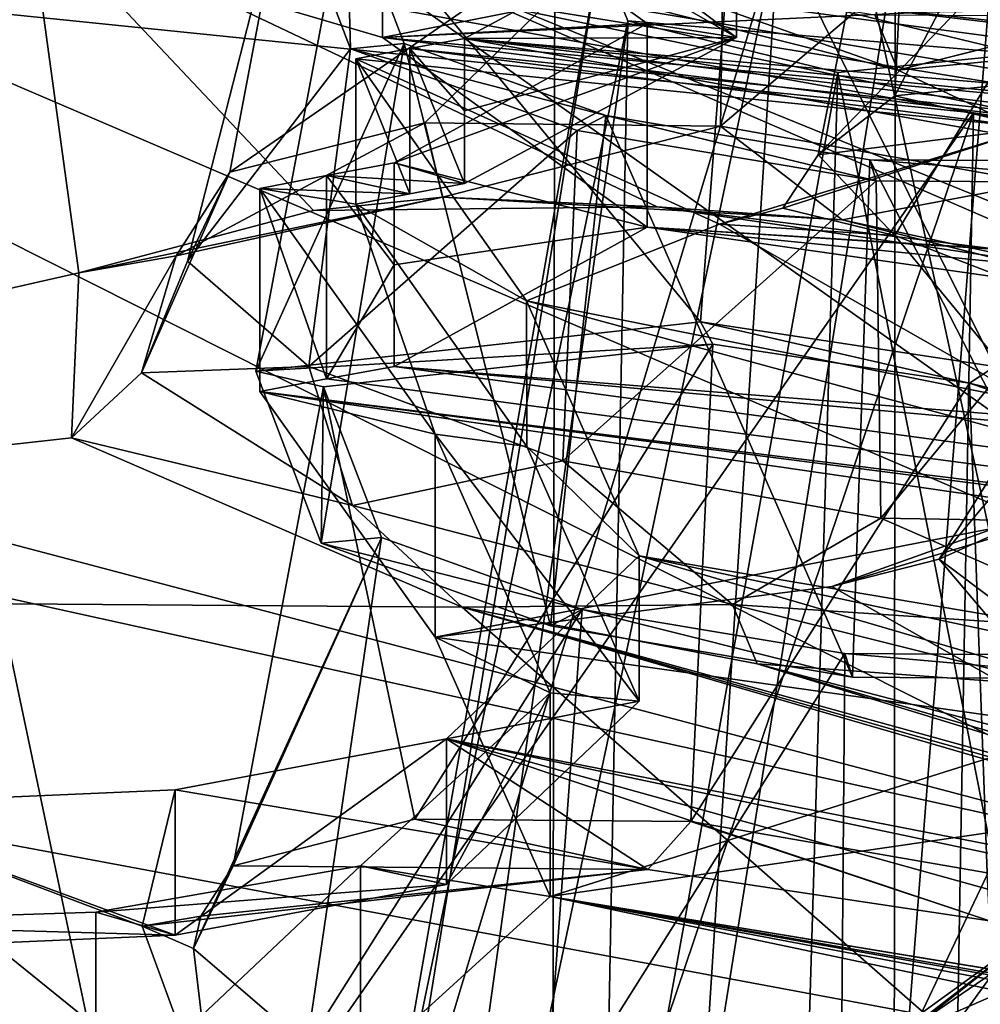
# Model space of a CAD drawing. Header units: metres. Extents: x -204 to 106, y -88 to 116.
# Tile 254 of 322: x -126.85 to -123.62, y -19.32 to -16.01. Entities that reach past the tile are written whole.
import ezdxf

# ---------------------------------------------------------------- set-up
doc = ezdxf.new("R2010")
doc.units = ezdxf.units.M
doc.layers.add('solid_20472013_1', color=7, linetype='CONTINUOUS')

msp = doc.modelspace()

# ---------------------------------------------------------------- linework, layer by layer
at = {"layer": 'solid_20472013_1'}
for points in [[(-150, -9.606652, 273.363556), (-137.175049, -19.971962, 274.100586), (-125.047997, -11.055369, 267.55307)], [(-109.846146, -17.676327, 253.357925), (-127.841652, -14.329825, 266.779999), (-127.748985, -10.891806, 266.018005)], [(-109.846146, -17.676327, 253.357925), (-127.748985, -10.891806, 266.018005), (-109.694405, -14.258202, 252.516129)], [(-125.047997, -11.055369, 267.55307), (-137.175049, -19.971962, 274.100586), (-125.06485, -21.074018, 269.749176)], [(-125.047997, -11.055369, 267.55307), (-125.06485, -21.074018, 269.749176), (-122.801239, -21.371798, 268.558685)], [(-125.047997, -11.055369, 267.55307), (-122.801239, -21.371798, 268.558685), (-120.606758, -21.696037, 267.272186)], [(-125.047997, -11.055369, 267.55307), (-120.606758, -21.696037, 267.272186), (-105.531639, -15.085926, 251.387375)], [(-134.066284, -13.141555, 211.872223), (-122.473778, -18.115486, 199.86795), (-122.65712, -18.889112, 197.652359)], [(-129.696777, -17.030798, 200.370514), (-134.066284, -13.141555, 211.872223), (-122.65712, -18.889112, 197.652359)], [(-125.928673, -15.668511, 205.836151), (-122.473778, -18.115486, 199.86795), (-134.066284, -13.141555, 211.872223)], [(-130.073425, -14.466358, 267.732391), (-127.841652, -14.329825, 266.779999), (-113.070786, -17.206377, 256.742767)], [(-113.070786, -17.206377, 256.742767), (-127.841652, -14.329825, 266.779999), (-109.846146, -17.676327, 253.357925)], [(-130.073425, -14.466358, 267.732391), (-113.070786, -17.206377, 256.742767), (-130.018646, -15.177429, 267.571442)], [(-123.028061, -14.576818, 219.440353), (-123.912193, -16.265518, 219.364182), (-123.20414, -16.194263, 220.082352)], [(-123.028061, -14.576818, 219.440353), (-123.841705, -14.822556, 218.002426), (-123.912193, -16.265518, 219.364182)], [(-123.841705, -14.822556, 218.002426), (-124.170563, -16.464128, 218.411713), (-123.912193, -16.265518, 219.364182)], [(-123.028084, -15.280643, 216.617447), (-124.170563, -16.464128, 218.411713), (-123.841705, -14.822556, 218.002426)], [(-117.942596, -16.186237, 224.914246), (-124.445045, -15.580545, 223.215683), (-125.336052, -14.909431, 225.790115)], [(-117.870735, -15.94605, 226.119675), (-117.942596, -16.186237, 224.914246), (-125.336052, -14.909431, 225.790115)], [(-119.979095, -14.988666, 236.516434), (-125.19313, -15.192581, 230.662979), (-111.401146, -16.418451, 239.735977)], [(-137.926178, -19.377832, 271.020966), (-136.287064, -15.031153, 269.664642), (-126.512871, -20.441029, 266.948547)], [(-123.648209, -16.323189, 264.482574), (-136.287064, -15.031153, 269.664642), (-130.018646, -15.177429, 267.571442)], [(-126.512871, -20.441029, 266.948547), (-136.287064, -15.031153, 269.664642), (-123.648209, -16.323189, 264.482574)], [(-123.648209, -16.323189, 264.482574), (-130.018646, -15.177429, 267.571442), (-113.187302, -17.906427, 256.626007)], [(-113.070786, -17.206377, 256.742767), (-113.187302, -17.906427, 256.626007), (-130.018646, -15.177429, 267.571442)], [(-125.19313, -15.192581, 230.662979), (-110.832947, -16.635809, 239.111038), (-111.401146, -16.418451, 239.735977)], [(-125.19313, -15.192581, 230.662979), (-110.028824, -16.889164, 238.805954), (-110.832947, -16.635809, 239.111038)], [(-125.19313, -15.192581, 230.662979), (-124.272209, -15.280243, 230.832001), (-110.028824, -16.889164, 238.805954)], [(-124.272209, -15.280243, 230.832001), (-109.219238, -17.130802, 238.700226), (-110.028824, -16.889164, 238.805954)], [(-124.272209, -15.280243, 230.832001), (-123.406433, -15.455479, 230.516708), (-109.219238, -17.130802, 238.700226)], [(-123.028084, -15.280643, 216.617447), (-123.912079, -16.735989, 217.477295), (-124.170563, -16.464128, 218.411713)], [(-123.028084, -15.280643, 216.617447), (-123.203903, -17.010235, 216.809814), (-123.912079, -16.735989, 217.477295)], [(-125.63485, -15.385606, 225.801025), (-125.634834, -16.069958, 225.971634), (-126.64151, -15.772842, 226.825958)], [(-126.147827, -16.523043, 208.244049), (-125.961418, -15.534588, 207.91803), (-124.483101, -15.369669, 209.085144)], [(-125.493027, -16.356421, 209.085953), (-126.147827, -16.523043, 208.244049), (-124.483101, -15.369669, 209.085144)], [(-124.745155, -16.022749, 223.377319), (-125.634834, -16.069958, 225.971634), (-125.63485, -15.385606, 225.801025)], [(-125.63485, -15.385606, 225.801025), (-125.336029, -15.398349, 225.911987), (-124.445045, -16.069548, 223.337601)], [(-124.745155, -16.022749, 223.377319), (-125.63485, -15.385606, 225.801025), (-124.445045, -16.069548, 223.337601)], [(-124.498543, -16.368235, 209.518753), (-125.493027, -16.356421, 209.085953), (-124.483101, -15.369669, 209.085144)], [(-124.498543, -16.368235, 209.518753), (-124.483101, -15.369669, 209.085144), (-123.49807, -15.517843, 209.020111)], [(-124.445045, -16.069548, 223.337601), (-125.336029, -15.398349, 225.911987), (-124.445045, -15.580545, 223.215683)], [(-124.443718, -15.436664, 208.875244), (-125.756996, -15.581701, 207.842499), (-124.566177, -17.026119, 209.551926)], [(-124.443718, -15.436664, 208.875244), (-124.566177, -17.026119, 209.551926), (-123.576294, -17.175945, 209.486496)], [(-123.57518, -15.568304, 208.81488), (-124.443718, -15.436664, 208.875244), (-123.576294, -17.175945, 209.486496)], [(-116.226944, -16.891491, 213.885956), (-122.281242, -15.464344, 215.507324), (-126.823799, -15.635008, 212.753235)], [(-123.428841, -16.558683, 209.423538), (-124.498543, -16.368235, 209.518753), (-123.49807, -15.517843, 209.020111)], [(-126.290932, -16.822483, 207.216705), (-125.961418, -15.534588, 207.91803), (-126.147827, -16.523043, 208.244049)], [(-125.742813, -16.107904, 206.126053), (-125.961418, -15.534588, 207.91803), (-126.290932, -16.822483, 207.216705)], [(-125.756996, -15.581701, 207.842499), (-125.961418, -15.534588, 207.91803), (-125.742813, -16.107904, 206.126053)], [(-125.756996, -15.581701, 207.842499), (-126.0606, -17.191658, 208.37352), (-124.566177, -17.026119, 209.551926)], [(-125.561768, -16.08964, 206.256287), (-126.0606, -17.191658, 208.37352), (-125.756996, -15.581701, 207.842499)], [(-125.561768, -16.08964, 206.256287), (-125.756996, -15.581701, 207.842499), (-125.742813, -16.107904, 206.126053)], [(-116.419403, -16.832588, 223.220963), (-125.358894, -16.07271, 220.59935), (-124.445045, -15.580545, 223.215683)], [(-124.445045, -16.069548, 223.337601), (-124.445045, -15.580545, 223.215683), (-125.358894, -16.07271, 220.59935)], [(-117.942596, -16.186237, 224.914246), (-116.419403, -16.832588, 223.220963), (-124.445045, -15.580545, 223.215683)], [(-137.950317, -15.646304, 209.517197), (-136.90332, -16.229149, 207.72023), (-126.823799, -15.635008, 212.753235)], [(-136.90332, -16.229149, 207.72023), (-131.414124, -17.940989, 203.504456), (-126.823799, -15.635008, 212.753235)], [(-126.656128, -16.861252, 208.545364), (-126.823799, -15.635008, 212.753235), (-131.414124, -17.940989, 203.504456)], [(-117.758408, -17.506327, 210.734177), (-117.836166, -17.130795, 211.984283), (-126.823799, -15.635008, 212.753235)], [(-117.26548, -16.906702, 213.139084), (-126.823799, -15.635008, 212.753235), (-117.836166, -17.130795, 211.984283)], [(-124.711143, -16.639145, 210.096085), (-117.758408, -17.506327, 210.734177), (-126.823799, -15.635008, 212.753235)], [(-117.26548, -16.906702, 213.139084), (-116.226944, -16.891491, 213.885956), (-126.823799, -15.635008, 212.753235)], [(-125.867043, -16.651272, 209.567795), (-126.823799, -15.635008, 212.753235), (-126.656128, -16.861252, 208.545364)], [(-125.867043, -16.651272, 209.567795), (-124.711143, -16.639145, 210.096085), (-126.823799, -15.635008, 212.753235)], [(-125.928673, -15.668511, 205.836151), (-124.83168, -15.852041, 205.683456), (-123.901962, -16.180075, 205.029816)], [(-125.928673, -15.668511, 205.836151), (-120.395889, -18.064678, 200.951736), (-122.473778, -18.115486, 199.86795)], [(-125.928673, -15.668511, 205.836151), (-118.609833, -18.650455, 200.177536), (-120.395889, -18.064678, 200.951736)], [(-125.928673, -15.668511, 205.836151), (-123.901962, -16.180075, 205.029816), (-118.609833, -18.650455, 200.177536)], [(-124.303795, -15.717413, 207.994751), (-125.179703, -19.862499, 209.376373), (-125.580879, -19.96203, 208.859451)], [(-124.303795, -15.717413, 207.994751), (-125.580879, -19.96203, 208.859451), (-124.903976, -15.7816, 207.528198)], [(-124.303795, -15.717413, 207.994751), (-124.570297, -19.876791, 209.644012), (-125.179703, -19.862499, 209.376373)], [(-123.910889, -15.778698, 207.962173), (-124.570297, -19.876791, 209.644012), (-124.303795, -15.717413, 207.994751)], [(-124.735909, -15.892053, 227.365494), (-126.64151, -15.772842, 226.825958), (-125.634834, -16.069958, 225.971634)], [(-124.903976, -15.7816, 207.528198), (-125.580879, -19.96203, 208.859451), (-125.668884, -20.148228, 208.230408)], [(-124.903976, -15.7816, 207.528198), (-125.668884, -20.148228, 208.230408), (-124.810211, -16.013691, 206.806808)], [(-124.903976, -15.7816, 207.528198), (-124.810211, -16.013691, 206.806808), (-123.489548, -16.125124, 207.010025)], [(-123.591415, -15.88815, 207.741196), (-124.903976, -15.7816, 207.528198), (-123.489548, -16.125124, 207.010025)], [(-123.910889, -15.778698, 207.962173), (-123.914032, -20.003122, 209.588272), (-124.570297, -19.876791, 209.644012)], [(-123.591415, -15.88815, 207.741196), (-123.914032, -20.003122, 209.588272), (-123.910889, -15.778698, 207.962173)], [(-123.901962, -16.180075, 205.029816), (-124.83168, -15.852041, 205.683456), (-123.980057, -15.994108, 205.584824)], [(-123.591415, -15.88815, 207.741196), (-123.390488, -20.207954, 209.222702), (-123.914032, -20.003122, 209.588272)], [(-123.901962, -16.180075, 205.029816), (-123.180481, -15.9983, 205.917938), (-122.653793, -15.863356, 206.587982)], [(-123.901962, -16.180075, 205.029816), (-122.653793, -15.863356, 206.587982), (-122.096474, -16.006329, 206.385712)], [(-123.835442, -15.98538, 227.483429), (-124.735909, -15.892053, 227.365494), (-125.634834, -16.069958, 225.971634)], [(-123.835442, -15.98538, 227.483429), (-125.634834, -16.069958, 225.971634), (-110.342209, -17.476049, 233.60936)], [(-123.083549, -15.974454, 228.047699), (-123.835442, -15.98538, 227.483429), (-110.342209, -17.476049, 233.60936)], [(-124.810211, -16.013691, 206.806808), (-125.668884, -20.148228, 208.230408), (-125.419258, -20.372513, 207.65567)], [(-124.745155, -16.022749, 223.377319), (-124.745155, -16.70723, 223.547974), (-125.634834, -16.069958, 225.971634)], [(-125.596138, -16.491844, 220.893097), (-124.745155, -16.70723, 223.547974), (-124.745155, -16.022749, 223.377319)], [(-125.596138, -16.491844, 220.893097), (-124.745155, -16.022749, 223.377319), (-124.445045, -16.069548, 223.337601)], [(-124.810211, -16.013691, 206.806808), (-125.419258, -20.372513, 207.65567), (-124.895897, -20.576021, 207.289993)], [(-124.810211, -16.013691, 206.806808), (-124.895897, -20.576021, 207.289993), (-124.104088, -16.187368, 206.540955)], [(-124.810211, -16.013691, 206.806808), (-124.104088, -16.187368, 206.540955), (-123.489548, -16.125124, 207.010025)], [(-123.901962, -16.180075, 205.029816), (-123.980057, -15.994108, 205.584824), (-123.180481, -15.9983, 205.917938)], [(-123.901962, -16.180075, 205.029816), (-122.096474, -16.006329, 206.385712), (-118.609833, -18.650455, 200.177536)], [(-125.561768, -16.08964, 206.256287), (-125.840691, -17.770523, 206.566299), (-126.0606, -17.191658, 208.37352)], [(-125.561768, -16.08964, 206.256287), (-125.070244, -18.048485, 205.986938), (-125.840691, -17.770523, 206.566299)], [(-125.561768, -16.08964, 206.256287), (-125.742813, -16.107904, 206.126053), (-124.883659, -16.332527, 205.749756)], [(-116.09816, -17.255438, 227.424698), (-125.634834, -16.069958, 225.971634), (-124.745155, -16.70723, 223.547974)], [(-116.09816, -17.255438, 227.424698), (-110.342209, -17.476049, 233.60936), (-125.634834, -16.069958, 225.971634)], [(-125.596138, -16.491844, 220.893097), (-124.445045, -16.069548, 223.337601), (-125.358894, -16.56122, 220.721146)], [(-125.561768, -16.08964, 206.256287), (-124.883659, -16.332527, 205.749756), (-125.070244, -18.048485, 205.986938)], [(-122.357254, -16.437511, 220.714401), (-125.54258, -16.107027, 220.363312), (-125.358894, -16.07271, 220.59935)], [(-125.35891, -16.316969, 220.660233), (-125.358894, -16.07271, 220.59935), (-125.54258, -16.107027, 220.363312)], [(-125.35891, -16.316969, 220.660233), (-125.358894, -16.56122, 220.721146), (-124.445045, -16.069548, 223.337601)], [(-124.445045, -16.069548, 223.337601), (-125.358894, -16.07271, 220.59935), (-125.35891, -16.316969, 220.660233)], [(-115.207077, -17.080811, 223.161346), (-107.679291, -19.235075, 221.594284), (-125.358894, -16.07271, 220.59935)], [(-122.357254, -16.437511, 220.714401), (-125.358894, -16.07271, 220.59935), (-107.679291, -19.235075, 221.594284)], [(-116.419403, -16.832588, 223.220963), (-115.207077, -17.080811, 223.161346), (-125.358894, -16.07271, 220.59935)], [(-125.742813, -16.107904, 206.126053), (-126.290932, -16.822483, 207.216705), (-125.882568, -17.176687, 206.276321)], [(-124.980469, -16.382053, 205.55278), (-125.742813, -16.107904, 206.126053), (-125.882568, -17.176687, 206.276321)], [(-124.883659, -16.332527, 205.749756), (-125.742813, -16.107904, 206.126053), (-124.980469, -16.382053, 205.55278)], [(-123.445457, -16.374069, 220.354385), (-125.724792, -16.141537, 220.129318), (-125.54258, -16.107027, 220.363312)], [(-125.542587, -16.595421, 220.485077), (-125.54258, -16.107027, 220.363312), (-125.724792, -16.141537, 220.129318)], [(-125.542587, -16.595421, 220.485077), (-125.358894, -16.56122, 220.721146), (-125.54258, -16.107027, 220.363312)], [(-122.357254, -16.437511, 220.714401), (-123.445457, -16.374069, 220.354385), (-125.54258, -16.107027, 220.363312)], [(-125.358894, -16.56122, 220.721146), (-125.35891, -16.316969, 220.660233), (-125.54258, -16.107027, 220.363312)], [(-124.501564, -16.69751, 218.469894), (-125.150879, -16.955761, 217.128891), (-125.724792, -16.141537, 220.129318)], [(-125.724792, -16.629921, 220.251083), (-125.724792, -16.141537, 220.129318), (-125.150879, -16.955761, 217.128891)], [(-123.445457, -16.374069, 220.354385), (-124.501564, -16.69751, 218.469894), (-125.724792, -16.141537, 220.129318)], [(-125.542587, -16.595421, 220.485077), (-125.724792, -16.141537, 220.129318), (-125.724792, -16.629921, 220.251083)], [(-124.104088, -16.187368, 206.540955), (-123.229187, -20.621975, 208.020081), (-123.489548, -16.125124, 207.010025)], [(-124.104088, -16.187368, 206.540955), (-124.895897, -20.576021, 207.289993), (-124.239616, -20.703596, 207.234528)], [(-124.104088, -16.187368, 206.540955), (-124.239616, -20.703596, 207.234528), (-123.229187, -20.621975, 208.020081)], [(-123.20414, -16.194263, 220.082352), (-123.912193, -16.265518, 219.364182), (-123.445457, -16.374069, 220.354385)], [(-123.912193, -16.265518, 219.364182), (-124.170563, -16.464128, 218.411713), (-123.445457, -16.374069, 220.354385)], [(-125.10128, -20.627369, 266.225616), (-126.512871, -20.441029, 266.948547), (-123.648209, -16.323189, 264.482574)], [(-123.726097, -20.822283, 265.468048), (-125.10128, -20.627369, 266.225616), (-123.648209, -16.323189, 264.482574)], [(-124.883659, -16.332527, 205.749756), (-124.055038, -18.220495, 205.86557), (-125.070244, -18.048485, 205.986938)], [(-124.883659, -16.332527, 205.749756), (-124.980469, -16.382053, 205.55278), (-123.974663, -16.551758, 205.431961)], [(-124.883659, -16.332527, 205.749756), (-123.996323, -16.481188, 205.646271), (-124.055038, -18.220495, 205.86557)], [(-124.883659, -16.332527, 205.749756), (-123.974663, -16.551758, 205.431961), (-123.996323, -16.481188, 205.646271)], [(-123.726097, -20.822283, 265.468048), (-123.648209, -16.323189, 264.482574), (-107.882378, -19.800594, 250.535461)], [(-107.882378, -19.800594, 250.535461), (-123.648209, -16.323189, 264.482574), (-113.187302, -17.906427, 256.626007)], [(-126.329163, -16.804344, 208.391602), (-126.147827, -16.523043, 208.244049), (-125.493027, -16.356421, 209.085953)], [(-126.329163, -16.804344, 208.391602), (-125.493027, -16.356421, 209.085953), (-125.433479, -16.607311, 209.434586)], [(-124.980469, -16.382053, 205.55278), (-125.882568, -17.176687, 206.276321), (-125.028267, -17.492914, 205.676605)], [(-125.433479, -16.607311, 209.434586), (-125.493027, -16.356421, 209.085953), (-124.498543, -16.368235, 209.518753)], [(-125.433479, -16.607311, 209.434586), (-124.498543, -16.368235, 209.518753), (-124.089752, -16.682684, 209.804016)], [(-123.974663, -16.551758, 205.431961), (-124.980469, -16.382053, 205.55278), (-125.028267, -17.492914, 205.676605)], [(-124.288696, -16.644072, 218.456573), (-124.501564, -16.69751, 218.469894), (-123.445457, -16.374069, 220.354385)], [(-124.089752, -16.682684, 209.804016), (-124.498543, -16.368235, 209.518753), (-123.428841, -16.558683, 209.423538)], [(-124.288696, -16.644072, 218.456573), (-123.445457, -16.374069, 220.354385), (-124.170563, -16.464128, 218.411713)], [(-124.288696, -16.644072, 218.456573), (-124.170563, -16.464128, 218.411713), (-123.912079, -16.735989, 217.477295)], [(-123.996323, -16.481188, 205.646271), (-123.100533, -18.227379, 206.260941), (-124.055038, -18.220495, 205.86557)], [(-123.996323, -16.481188, 205.646271), (-123.162918, -16.486036, 205.993042), (-123.100533, -18.227379, 206.260941)], [(-123.996323, -16.481188, 205.646271), (-123.974663, -16.551758, 205.431961), (-123.028206, -16.558208, 205.823502)], [(-123.996323, -16.481188, 205.646271), (-123.028206, -16.558208, 205.823502), (-123.162918, -16.486036, 205.993042)], [(-125.823189, -16.534286, 220.601349), (-125.596138, -16.491844, 220.893097), (-125.358894, -16.56122, 220.721146)], [(-125.596153, -16.833769, 220.978317), (-125.596138, -16.491844, 220.893097), (-125.823189, -16.534286, 220.601349)], [(-124.745155, -16.70723, 223.547974), (-125.596138, -16.491844, 220.893097), (-125.596153, -16.833769, 220.978317)], [(-126.445251, -17.197979, 207.065338), (-126.147827, -16.523043, 208.244049), (-126.329163, -16.804344, 208.391602)], [(-126.290932, -16.822483, 207.216705), (-126.147827, -16.523043, 208.244049), (-126.445251, -17.197979, 207.065338)], [(-126.047867, -16.57708, 220.312866), (-125.823158, -17.218037, 220.771866), (-125.823189, -16.534286, 220.601349)], [(-126.047867, -16.57708, 220.312866), (-125.823189, -16.534286, 220.601349), (-125.542587, -16.595421, 220.485077)], [(-125.596153, -16.833769, 220.978317), (-125.823189, -16.534286, 220.601349), (-125.823158, -17.218037, 220.771866)], [(-125.823189, -16.534286, 220.601349), (-125.358894, -16.56122, 220.721146), (-125.542587, -16.595421, 220.485077)], [(-123.974663, -16.551758, 205.431961), (-125.028267, -17.492914, 205.676605), (-123.959274, -17.685835, 205.582428)], [(-123.028206, -16.558208, 205.823502), (-123.974663, -16.551758, 205.431961), (-123.959274, -17.685835, 205.582428)], [(-126.047867, -16.57708, 220.312866), (-126.047867, -17.260693, 220.483307), (-125.823158, -17.218037, 220.771866)], [(-125.457413, -17.404222, 217.261383), (-126.047867, -17.260693, 220.483307), (-126.047867, -16.57708, 220.312866)], [(-126.047867, -16.57708, 220.312866), (-125.542587, -16.595421, 220.485077), (-125.724792, -16.629921, 220.251083)], [(-125.457413, -17.404222, 217.261383), (-126.047867, -16.57708, 220.312866), (-125.724792, -16.629921, 220.251083)], [(-124.089752, -16.682684, 209.804016), (-123.428841, -16.558683, 209.423538), (-122.797554, -17.007725, 209.353577)], [(-123.028206, -16.558208, 205.823502), (-123.959274, -17.685835, 205.582428), (-122.964806, -17.702887, 206.016998)], [(-125.433479, -16.607311, 209.434586), (-125.867043, -16.651272, 209.567795), (-126.656128, -16.861252, 208.545364)], [(-126.329163, -16.804344, 208.391602), (-125.433479, -16.607311, 209.434586), (-126.656128, -16.861252, 208.545364)], [(-125.433479, -16.607311, 209.434586), (-124.711143, -16.639145, 210.096085), (-125.867043, -16.651272, 209.567795)], [(-125.433479, -16.607311, 209.434586), (-124.089752, -16.682684, 209.804016), (-124.711143, -16.639145, 210.096085)], [(-125.150169, -17.445526, 217.246185), (-125.724792, -16.629921, 220.251083), (-125.150879, -16.955761, 217.128891)], [(-125.457413, -17.404222, 217.261383), (-125.724792, -16.629921, 220.251083), (-125.150169, -17.445526, 217.246185)], [(-124.711143, -16.639145, 210.096085), (-123.404915, -16.831579, 210.023895), (-117.758408, -17.506327, 210.734177)], [(-124.089752, -16.682684, 209.804016), (-123.404915, -16.831579, 210.023895), (-124.711143, -16.639145, 210.096085)], [(-124.288696, -16.644072, 218.456573), (-123.912079, -16.735989, 217.477295), (-124.501564, -16.69751, 218.469894)], [(-124.089752, -16.682684, 209.804016), (-122.797554, -17.007725, 209.353577), (-123.404915, -16.831579, 210.023895)], [(-125.596153, -16.833769, 220.978317), (-125.596138, -17.175686, 221.063583), (-124.745155, -16.70723, 223.547974)], [(-116.303291, -17.914089, 224.083221), (-124.745155, -16.70723, 223.547974), (-125.596138, -17.175686, 221.063583)], [(-124.501564, -16.69751, 218.469894), (-123.45192, -17.294876, 216.657623), (-125.150879, -16.955761, 217.128891)], [(-116.896553, -17.192478, 226.977509), (-116.09816, -17.255438, 227.424698), (-124.745155, -16.70723, 223.547974)], [(-117.430916, -17.434774, 225.330444), (-116.896553, -17.192478, 226.977509), (-124.745155, -16.70723, 223.547974)], [(-116.303291, -17.914089, 224.083221), (-117.430916, -17.434774, 225.330444), (-124.745155, -16.70723, 223.547974)], [(-123.912079, -16.735989, 217.477295), (-123.45192, -17.294876, 216.657623), (-124.501564, -16.69751, 218.469894)], [(-123.912079, -16.735989, 217.477295), (-123.203903, -17.010235, 216.809814), (-123.45192, -17.294876, 216.657623)], [(-126.329163, -16.804344, 208.391602), (-126.656128, -16.861252, 208.545364), (-126.681145, -17.416183, 206.708664)], [(-126.445251, -17.197979, 207.065338), (-126.329163, -16.804344, 208.391602), (-126.681145, -17.416183, 206.708664)], [(-125.882568, -17.176687, 206.276321), (-126.290932, -16.822483, 207.216705), (-126.445251, -17.197979, 207.065338)], [(-125.596153, -16.833769, 220.978317), (-125.823158, -17.218037, 220.771866), (-125.596138, -17.175686, 221.063583)], [(-126.681145, -17.416183, 206.708664), (-126.656128, -16.861252, 208.545364), (-131.414124, -17.940989, 203.504456)], [(-117.399956, -19.05954, 213.63588), (-124.772461, -17.813011, 214.06459), (-125.150879, -16.955761, 217.128891)], [(-125.150169, -17.445526, 217.246185), (-125.150879, -16.955761, 217.128891), (-124.772461, -17.813011, 214.06459)], [(-123.45192, -17.294876, 216.657623), (-117.399956, -19.05954, 213.63588), (-125.150879, -16.955761, 217.128891)], [(-128.079437, -17.693733, 198.960144), (-129.696777, -17.030798, 200.370514), (-122.65712, -18.889112, 197.652359)], [(-124.566177, -17.026119, 209.551926), (-126.0606, -17.191658, 208.37352), (-124.524506, -17.100655, 209.317795)], [(-124.566177, -17.026119, 209.551926), (-124.524506, -17.100655, 209.317795), (-123.66082, -17.232414, 209.257584)], [(-123.576294, -17.175945, 209.486496), (-124.566177, -17.026119, 209.551926), (-123.66082, -17.232414, 209.257584)], [(-126.0606, -17.191658, 208.37352), (-125.832886, -17.244278, 208.289429), (-124.524506, -17.100655, 209.317795)], [(-124.524506, -17.100655, 209.317795), (-125.832886, -17.244278, 208.289429), (-125.525963, -18.69862, 209.605545)], [(-124.524506, -17.100655, 209.317795), (-125.525963, -18.69862, 209.605545), (-124.598709, -18.706047, 210.008041)], [(-123.66082, -17.232414, 209.257584), (-124.524506, -17.100655, 209.317795), (-124.598709, -18.706047, 210.008041)], [(-125.882568, -17.176687, 206.276321), (-126.445251, -17.197979, 207.065338), (-125.736145, -17.643663, 205.949265)], [(-125.028267, -17.492914, 205.676605), (-125.882568, -17.176687, 206.276321), (-125.736145, -17.643663, 205.949265)], [(-104.589638, -20.018692, 228.607162), (-125.596138, -17.175686, 221.063583), (-125.823158, -17.218037, 220.771866)], [(-115.405449, -18.098009, 224.045273), (-125.596138, -17.175686, 221.063583), (-104.589638, -20.018692, 228.607162)], [(-115.405449, -18.098009, 224.045273), (-116.303291, -17.914089, 224.083221), (-125.596138, -17.175686, 221.063583)], [(-122.74575, -17.455807, 208.932571), (-123.576294, -17.175945, 209.486496), (-123.66082, -17.232414, 209.257584)], [(-125.736145, -17.643663, 205.949265), (-126.445251, -17.197979, 207.065338), (-126.681145, -17.416183, 206.708664)], [(-125.840691, -17.770523, 206.566299), (-125.832886, -17.244278, 208.289429), (-126.0606, -17.191658, 208.37352)], [(-125.832886, -17.244278, 208.289429), (-126.136711, -18.855404, 208.820831), (-125.525963, -18.69862, 209.605545)], [(-125.832886, -17.244278, 208.289429), (-125.637871, -17.750902, 206.709778), (-126.136711, -18.855404, 208.820831)], [(-104.589638, -20.018692, 228.607162), (-125.823158, -17.218037, 220.771866), (-126.047867, -17.260693, 220.483307)], [(-125.840691, -17.770523, 206.566299), (-125.637871, -17.750902, 206.709778), (-125.832886, -17.244278, 208.289429)], [(-123.66082, -17.232414, 209.257584), (-124.598709, -18.706047, 210.008041), (-123.601578, -18.878315, 209.91806)], [(-122.940498, -17.476137, 208.773529), (-123.66082, -17.232414, 209.257584), (-123.601578, -18.878315, 209.91806)], [(-122.74575, -17.455807, 208.932571), (-123.66082, -17.232414, 209.257584), (-122.940498, -17.476137, 208.773529)], [(-123.281517, -17.661095, 220.270172), (-126.047867, -17.260693, 220.483307), (-125.458206, -18.086771, 217.436874)], [(-125.457413, -17.404222, 217.261383), (-125.458206, -18.086771, 217.436874), (-126.047867, -17.260693, 220.483307)], [(-122.414673, -17.713753, 220.551086), (-104.589638, -20.018692, 228.607162), (-126.047867, -17.260693, 220.483307)], [(-123.281517, -17.661095, 220.270172), (-122.414673, -17.713753, 220.551086), (-126.047867, -17.260693, 220.483307)], [(-125.07135, -18.273561, 214.152832), (-125.458206, -18.086771, 217.436874), (-125.457413, -17.404222, 217.261383)], [(-125.457413, -17.404222, 217.261383), (-125.150169, -17.445526, 217.246185), (-124.772461, -18.301857, 214.186478)], [(-125.07135, -18.273561, 214.152832), (-125.457413, -17.404222, 217.261383), (-124.772461, -18.301857, 214.186478)], [(-123.399452, -17.388065, 219.300797), (-123.763611, -17.824215, 218.750824), (-123.568939, -17.515055, 218.673737)], [(-123.399452, -17.388065, 219.300797), (-123.353172, -17.640097, 219.753983), (-123.763611, -17.824215, 218.750824)], [(-125.36763, -17.985155, 205.402451), (-126.681145, -17.416183, 206.708664), (-131.414124, -17.940989, 203.504456)], [(-125.736145, -17.643663, 205.949265), (-126.681145, -17.416183, 206.708664), (-125.36763, -17.985155, 205.402451)], [(-125.150169, -17.445526, 217.246185), (-124.772461, -17.813011, 214.06459), (-124.772461, -18.301857, 214.186478)], [(-125.028267, -17.492914, 205.676605), (-125.736145, -17.643663, 205.949265), (-124.457703, -17.976933, 205.465973)], [(-123.959274, -17.685835, 205.582428), (-125.028267, -17.492914, 205.676605), (-124.457703, -17.976933, 205.465973)], [(-123.353165, -18.132608, 217.778625), (-123.568939, -17.515055, 218.673737), (-123.763611, -17.824215, 218.750824)], [(-124.457703, -17.976933, 205.465973), (-125.736145, -17.643663, 205.949265), (-125.36763, -17.985155, 205.402451)], [(-123.353172, -17.640097, 219.753983), (-123.281517, -17.661095, 220.270172), (-124.124634, -17.916319, 218.773788)], [(-123.353172, -17.640097, 219.753983), (-124.124634, -17.916319, 218.773788), (-123.763611, -17.824215, 218.750824)], [(-124.124634, -17.916319, 218.773788), (-123.281517, -17.661095, 220.270172), (-125.458206, -18.086771, 217.436874)], [(-128.079437, -17.693733, 198.960144), (-122.65712, -18.889112, 197.652359), (-128.124619, -21.273167, 189.698669)], [(-123.959274, -17.685835, 205.582428), (-124.457703, -17.976933, 205.465973), (-123.086861, -18.067545, 205.814774)], [(-122.964806, -17.702887, 206.016998), (-123.959274, -17.685835, 205.582428), (-123.086861, -18.067545, 205.814774)], [(-125.637871, -17.750902, 206.709778), (-126.270035, -19.133287, 207.862259), (-126.136711, -18.855404, 208.820831)], [(-125.637871, -17.750902, 206.709778), (-125.889008, -19.459948, 206.984543), (-126.270035, -19.133287, 207.862259)], [(-125.637871, -17.750902, 206.709778), (-124.963287, -17.993122, 206.206543), (-125.889008, -19.459948, 206.984543)], [(-125.840691, -17.770523, 206.566299), (-124.963287, -17.993122, 206.206543), (-125.637871, -17.750902, 206.709778)], [(-125.840691, -17.770523, 206.566299), (-125.070244, -18.048485, 205.986938), (-124.963287, -17.993122, 206.206543)], [(-117.228561, -20.023539, 210.418365), (-125.419243, -18.428679, 211.572464), (-124.772461, -17.813011, 214.06459)], [(-124.772461, -18.301857, 214.186478), (-124.772461, -17.813011, 214.06459), (-125.419243, -18.428679, 211.572464)], [(-117.942596, -19.271523, 212.539841), (-117.228561, -20.023539, 210.418365), (-124.772461, -17.813011, 214.06459)], [(-117.399956, -19.05954, 213.63588), (-117.942596, -19.271523, 212.539841), (-124.772461, -17.813011, 214.06459)], [(-123.763611, -17.824215, 218.750824), (-124.124634, -17.916319, 218.773788), (-123.281441, -18.393507, 217.332672)], [(-123.353165, -18.132608, 217.778625), (-123.763611, -17.824215, 218.750824), (-123.281441, -18.393507, 217.332672)], [(-124.931122, -20.25079, 198.896774), (-131.414124, -17.940989, 203.504456), (-128.578186, -19.142113, 200.756638)], [(-123.80439, -19.358187, 201.877777), (-125.36763, -17.985155, 205.402451), (-131.414124, -17.940989, 203.504456)], [(-124.931122, -20.25079, 198.896774), (-123.80439, -19.358187, 201.877777), (-131.414124, -17.940989, 203.504456)], [(-123.281441, -18.393507, 217.332672), (-124.124634, -17.916319, 218.773788), (-125.458206, -18.086771, 217.436874)], [(-124.457703, -17.976933, 205.465973), (-125.36763, -17.985155, 205.402451), (-124.374825, -18.176109, 205.208389)], [(-124.457703, -17.976933, 205.465973), (-124.374825, -18.176109, 205.208389), (-123.35704, -18.250536, 205.41124)], [(-123.086861, -18.067545, 205.814774), (-124.457703, -17.976933, 205.465973), (-123.35704, -18.250536, 205.41124)], [(-124.963287, -17.993122, 206.206543), (-125.092346, -19.749554, 206.424164), (-125.889008, -19.459948, 206.984543)], [(-121.614769, -19.020802, 203.840408), (-124.374825, -18.176109, 205.208389), (-125.36763, -17.985155, 205.402451)], [(-121.20694, -19.166555, 203.595901), (-121.614769, -19.020802, 203.840408), (-125.36763, -17.985155, 205.402451)], [(-120.804283, -19.312283, 203.35495), (-121.20694, -19.166555, 203.595901), (-125.36763, -17.985155, 205.402451)], [(-123.80439, -19.358187, 201.877777), (-120.804283, -19.312283, 203.35495), (-125.36763, -17.985155, 205.402451)], [(-124.963287, -17.993122, 206.206543), (-124.080132, -18.141747, 206.103912), (-125.092346, -19.749554, 206.424164)], [(-125.070244, -18.048485, 205.986938), (-124.055038, -18.220495, 205.86557), (-124.963287, -17.993122, 206.206543)], [(-124.055038, -18.220495, 205.86557), (-124.080132, -18.141747, 206.103912), (-124.963287, -17.993122, 206.206543)], [(-122.704483, -18.007181, 207.144135), (-122.557922, -19.78124, 207.523895), (-124.09478, -19.923861, 206.334991)], [(-123.250778, -18.146965, 206.449249), (-122.704483, -18.007181, 207.144135), (-124.09478, -19.923861, 206.334991)], [(-123.281441, -18.393507, 217.332672), (-125.458206, -18.086771, 217.436874), (-125.07135, -18.957829, 214.323425)], [(-125.07135, -18.273561, 214.152832), (-125.07135, -18.957829, 214.323425), (-125.458206, -18.086771, 217.436874)], [(-124.080132, -18.141747, 206.103912), (-124.09478, -19.923861, 206.334991), (-125.092346, -19.749554, 206.424164)], [(-124.080132, -18.141747, 206.103912), (-123.250778, -18.146965, 206.449249), (-124.09478, -19.923861, 206.334991)], [(-123.100533, -18.227379, 206.260941), (-123.250778, -18.146965, 206.449249), (-124.080132, -18.141747, 206.103912)], [(-124.055038, -18.220495, 205.86557), (-123.100533, -18.227379, 206.260941), (-124.080132, -18.141747, 206.103912)], [(-126.885895, -18.144833, 251.846252), (-125.42791, -25.078871, 256.177734), (-127.535896, -20.260759, 251.213516)], [(-127.501923, -19.212845, 253.074112), (-125.42791, -25.078871, 256.177734), (-126.885895, -18.144833, 251.846252)], [(-121.69754, -18.877726, 204.233582), (-123.35704, -18.250536, 205.41124), (-124.374825, -18.176109, 205.208389)], [(-121.742615, -18.941732, 204.018936), (-121.69754, -18.877726, 204.233582), (-124.374825, -18.176109, 205.208389)], [(-121.614769, -19.020802, 203.840408), (-121.742615, -18.941732, 204.018936), (-124.374825, -18.176109, 205.208389)], [(-125.708694, -18.855051, 211.788788), (-125.07135, -18.957829, 214.323425), (-125.07135, -18.273561, 214.152832)], [(-125.708694, -18.855051, 211.788788), (-125.07135, -18.273561, 214.152832), (-125.41922, -18.917498, 211.694366)], [(-125.07135, -18.273561, 214.152832), (-124.772461, -18.301857, 214.186478), (-125.41922, -18.917498, 211.694366)], [(-125.41922, -18.917498, 211.694366), (-124.772461, -18.301857, 214.186478), (-125.419243, -18.428679, 211.572464)], [(-122.414406, -18.571899, 217.109406), (-123.281441, -18.393507, 217.332672), (-125.07135, -18.957829, 214.323425)], [(-124.742577, -18.867207, 210.352341), (-126.332077, -18.59984, 210.598145), (-125.419243, -18.428679, 211.572464)], [(-126.332047, -19.088417, 210.719971), (-125.419243, -18.428679, 211.572464), (-126.332077, -18.59984, 210.598145)], [(-126.332047, -19.088417, 210.719971), (-125.41922, -18.917498, 211.694366), (-125.419243, -18.428679, 211.572464)], [(-116.149117, -20.384007, 209.912857), (-108.355247, -23.166626, 207.129684), (-125.419243, -18.428679, 211.572464)], [(-123.593735, -19.040165, 210.281845), (-125.419243, -18.428679, 211.572464), (-108.355247, -23.166626, 207.129684)], [(-117.228561, -20.023539, 210.418365), (-116.149117, -20.384007, 209.912857), (-125.419243, -18.428679, 211.572464)], [(-123.593735, -19.040165, 210.281845), (-124.742577, -18.867207, 210.352341), (-125.419243, -18.428679, 211.572464)], [(-122.414406, -18.571899, 217.109406), (-125.07135, -18.957829, 214.323425), (-105.538086, -22.350889, 216.900116)], [(-126.44252, -19.058142, 209.001923), (-127.520363, -18.651613, 209.957047), (-126.332077, -18.59984, 210.598145)], [(-126.332047, -19.088417, 210.719971), (-126.332077, -18.59984, 210.598145), (-127.520363, -18.651613, 209.957047)], [(-124.742577, -18.867207, 210.352341), (-126.44252, -19.058142, 209.001923), (-126.332077, -18.59984, 210.598145)], [(-126.200996, -19.717642, 206.940445), (-131.106064, -20.164686, 203.888443), (-127.520363, -18.651613, 209.957047)], [(-126.44252, -19.058142, 209.001923), (-126.200996, -19.717642, 206.940445), (-127.520363, -18.651613, 209.957047)], [(-126.332047, -19.088417, 210.719971), (-127.520363, -18.651613, 209.957047), (-127.520363, -19.139906, 210.078796)], [(-125.525963, -18.69862, 209.605545), (-126.136711, -18.855404, 208.820831), (-124.742577, -18.867207, 210.352341)], [(-124.598709, -18.706047, 210.008041), (-125.525963, -18.69862, 209.605545), (-124.742577, -18.867207, 210.352341)], [(-124.598709, -18.706047, 210.008041), (-124.742577, -18.867207, 210.352341), (-123.593735, -19.040165, 210.281845)], [(-123.601578, -18.878315, 209.91806), (-124.598709, -18.706047, 210.008041), (-123.593735, -19.040165, 210.281845)], [(-126.598701, -19.010454, 210.880844), (-126.598694, -19.694427, 211.051376), (-125.708694, -18.855051, 211.788788)], [(-126.598701, -19.010454, 210.880844), (-125.708694, -18.855051, 211.788788), (-125.41922, -18.917498, 211.694366)], [(-125.708694, -18.855051, 211.788788), (-126.598694, -19.694427, 211.051376), (-125.708687, -19.539301, 211.959412)], [(-126.24585, -19.02441, 208.909561), (-126.44252, -19.058142, 209.001923), (-124.742577, -18.867207, 210.352341)], [(-126.270035, -19.133287, 207.862259), (-126.24585, -19.02441, 208.909561), (-126.136711, -18.855404, 208.820831)], [(-126.136711, -18.855404, 208.820831), (-126.24585, -19.02441, 208.909561), (-124.742577, -18.867207, 210.352341)], [(-125.708694, -18.855051, 211.788788), (-125.708687, -19.539301, 211.959412), (-125.07135, -18.957829, 214.323425)], [(-122.65712, -18.889112, 197.652359), (-121.165344, -19.567955, 196.48761), (-128.124619, -21.273167, 189.698669)], [(-126.598701, -19.010454, 210.880844), (-125.41922, -18.917498, 211.694366), (-126.332047, -19.088417, 210.719971)], [(-117.430916, -20.569305, 212.75853), (-125.07135, -18.957829, 214.323425), (-125.708687, -19.539301, 211.959412)], [(-106.144264, -22.338295, 216.239609), (-105.538086, -22.350889, 216.900116), (-125.07135, -18.957829, 214.323425)], [(-106.417038, -22.480242, 215.423462), (-106.144264, -22.338295, 216.239609), (-125.07135, -18.957829, 214.323425)], [(-115.405411, -20.551567, 214.20462), (-106.417038, -22.480242, 215.423462), (-125.07135, -18.957829, 214.323425)], [(-116.303253, -20.406988, 214.084793), (-115.405411, -20.551567, 214.20462), (-125.07135, -18.957829, 214.323425)], [(-117.430916, -20.569305, 212.75853), (-116.303253, -20.406988, 214.084793), (-125.07135, -18.957829, 214.323425)], [(-123.214722, -18.963711, 201.71962), (-124.479813, -19.825743, 198.763351), (-122.248314, -19.675501, 200.101639)], [(-123.38472, -19.032913, 201.562943), (-124.479813, -19.825743, 198.763351), (-123.214722, -18.963711, 201.71962)], [(-126.512871, -20.441029, 266.948547), (-150, -19.329273, 272.359711), (-150, -19.003702, 272.400024)], [(-137.926178, -19.377832, 271.020966), (-126.512871, -20.441029, 266.948547), (-150, -19.003702, 272.400024)], [(-127.74839, -19.048223, 210.306061), (-126.598694, -19.694427, 211.051376), (-126.598701, -19.010454, 210.880844)], [(-127.74839, -19.048223, 210.306061), (-126.598701, -19.010454, 210.880844), (-126.332047, -19.088417, 210.719971)], [(-126.270035, -19.133287, 207.862259), (-126.44252, -19.058142, 209.001923), (-126.24585, -19.02441, 208.909561)], [(-123.38472, -19.032913, 201.562943), (-123.80439, -19.358187, 201.877777), (-124.931122, -20.25079, 198.896774)], [(-124.478096, -19.888613, 198.738586), (-123.38472, -19.032913, 201.562943), (-124.931122, -20.25079, 198.896774)], [(-124.478096, -19.888613, 198.738586), (-124.479813, -19.825743, 198.763351), (-123.38472, -19.032913, 201.562943)], [(-123.38472, -19.032913, 201.562943), (-120.804283, -19.312283, 203.35495), (-123.80439, -19.358187, 201.877777)], [(-127.74839, -19.048223, 210.306061), (-127.74839, -19.731724, 210.476471), (-126.598694, -19.694427, 211.051376)], [(-127.74839, -19.048223, 210.306061), (-126.332047, -19.088417, 210.719971), (-127.520363, -19.139906, 210.078796)], [(-126.270035, -19.133287, 207.862259), (-126.200996, -19.717642, 206.940445), (-126.44252, -19.058142, 209.001923)], [(-126.270035, -19.133287, 207.862259), (-125.889008, -19.459948, 206.984543), (-126.200996, -19.717642, 206.940445)], [(-124.931122, -20.25079, 198.896774), (-128.578186, -19.142113, 200.756638), (-127.855072, -19.600285, 199.67627)], [(-127.501923, -19.212845, 253.074112), (-126.292587, -24.964317, 256.66687), (-125.42791, -25.078871, 256.177734)], [(-127.501923, -19.212845, 253.074112), (-127.501923, -25.928617, 254.74855), (-126.292587, -24.964317, 256.66687)]]:
    msp.add_3dface(points, dxfattribs=at)

doc.saveas('drawing.dxf')
